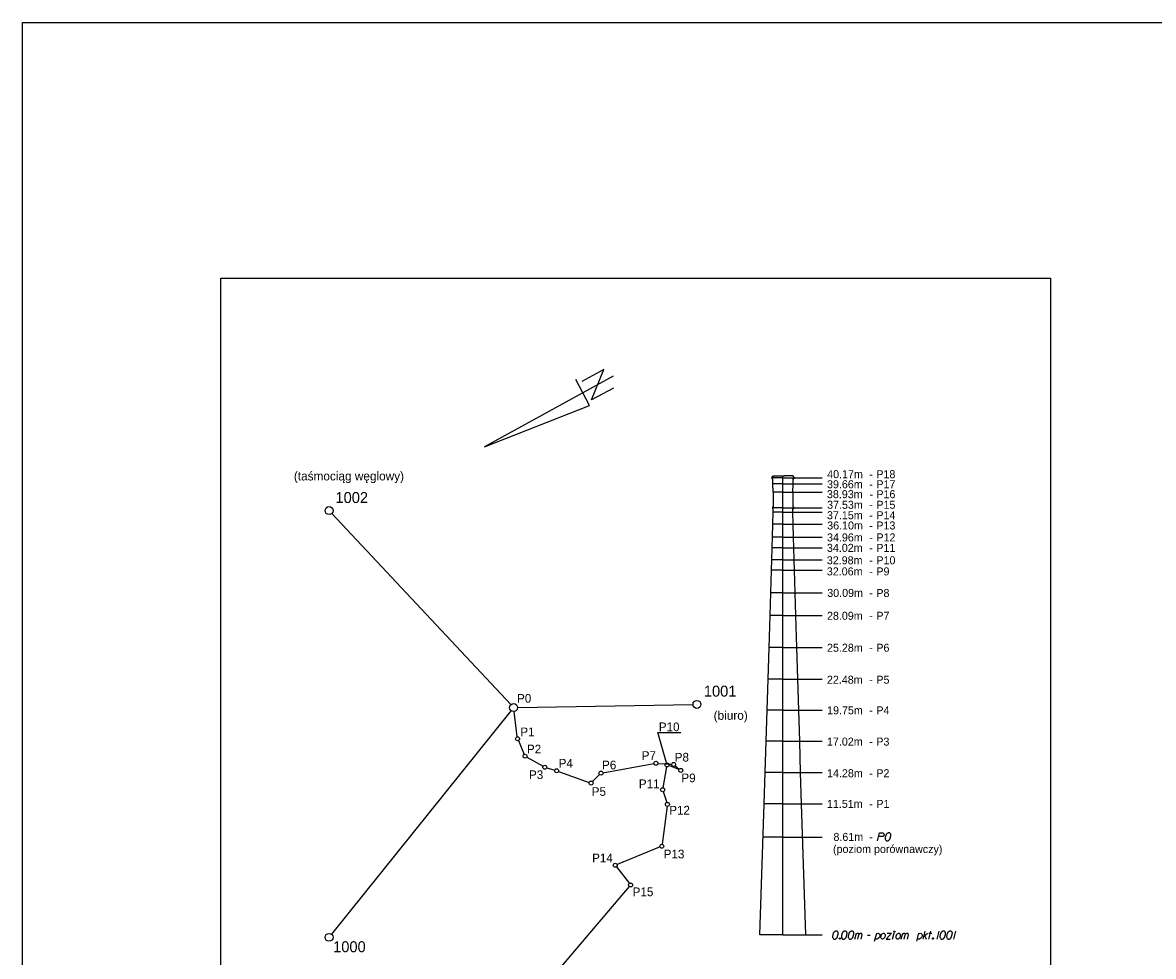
# Model space of a CAD drawing. Extents: x 138 to 6653, y -177 to 1520.
# Drawn here: x 137.94 to 166.54, y 15.03 to 38.66 of the extents above; entities that cross this region are included whole.
import ezdxf

# ---------------------------------------------------------------- set-up
doc = ezdxf.new("R2010")
doc.units = 0
for name, color, linetype in [('15 listopad 2008', 7, 'Continuous'), ('Opisy', 7, 'Continuous'), ('Ramka do drukowania', 7, 'Continuous'), ('Standart wykresów', 7, 'Continuous'), ('Wykresy 15 listopad 2008', 7, 'Continuous'), ('Wykresy 4 maj 2008', 7, 'Continuous')]:
    doc.layers.add(name, color=color, linetype=linetype)

msp = doc.modelspace()

# ---------------------------------------------------------------- linework, layer by layer
at = {"layer": '15 listopad 2008'}
msp.add_lwpolyline([(137.936, 38.661), (264.389, 38.661), (264.389, -75.347), (137.936, -75.347)], close=True, dxfattribs=at)
msp.add_lwpolyline([(154.222, 19.928), (154.003, 20.696), (154.583, 20.696)], dxfattribs=at)
at = {"layer": 'Opisy'}
for p, q in [((156.912, 27.19), (156.912, 27.165)), ((156.912, 27.19), (157.21, 27.19)), ((157.169, 15.575), (157.169, 27.19)), ((157.427, 27.19), (157.21, 27.19)), ((157.427, 27.19), (157.427, 27.165)), ((156.89, 27.165), (156.89, 27.141)), ((156.912, 27.165), (156.89, 27.165)), ((157.169, 27.141), (156.89, 27.141)), ((156.89, 27.141), (156.89, 27.116)), ((156.912, 27.116), (156.89, 27.116)), ((156.912, 26.993), (156.912, 27.116)), ((157.169, 26.993), (156.912, 26.993)), ((156.92, 26.783), (156.912, 26.993)), ((157.169, 27.141), (158.158, 27.141)), ((157.169, 26.993), (158.158, 26.993)), ((157.418, 26.783), (157.427, 26.993)), ((157.427, 27.165), (157.449, 27.165)), ((157.427, 27.116), (157.449, 27.116)), ((157.427, 26.993), (157.427, 27.116)), ((157.449, 27.165), (157.449, 27.141)), ((157.449, 27.141), (157.449, 27.116)), ((157.169, 26.783), (156.92, 26.783)), ((156.92, 26.783), (156.92, 26.405)), ((157.169, 26.783), (158.158, 26.783)), ((157.418, 26.783), (157.418, 26.405)), ((156.903, 26.405), (156.903, 26.379)), ((156.903, 26.405), (156.92, 26.405)), ((157.169, 26.379), (156.903, 26.379)), ((156.903, 26.379), (156.903, 26.354)), ((156.923, 26.354), (156.903, 26.354)), ((156.92, 26.271), (156.923, 26.354)), ((157.169, 26.379), (158.158, 26.379)), ((157.418, 26.271), (157.416, 26.354)), ((157.416, 26.354), (157.436, 26.354)), ((157.436, 26.405), (157.418, 26.405)), ((157.436, 26.405), (157.436, 26.379)), ((157.436, 26.379), (157.436, 26.354)), ((156.912, 25.967), (156.92, 26.271)), ((157.169, 26.271), (156.92, 26.271)), ((157.169, 26.271), (158.158, 26.271)), ((157.427, 25.967), (157.418, 26.271)), ((156.903, 25.638), (156.912, 25.967)), ((157.169, 25.967), (156.912, 25.967)), ((157.169, 25.967), (158.158, 25.967)), ((157.436, 25.638), (157.427, 25.967)), ((156.895, 25.368), (156.903, 25.638)), ((157.169, 25.638), (156.903, 25.638)), ((157.169, 25.638), (158.158, 25.638)), ((157.444, 25.368), (157.436, 25.638)), ((156.887, 25.069), (156.895, 25.368)), ((157.169, 25.368), (156.895, 25.368)), ((157.169, 25.368), (158.158, 25.368)), ((157.452, 25.069), (157.444, 25.368)), ((156.877, 24.804), (156.887, 25.069)), ((157.169, 25.069), (156.887, 25.069)), ((157.169, 25.069), (158.158, 25.069)), ((157.462, 24.804), (157.452, 25.069)), ((156.861, 24.236), (156.877, 24.804)), ((157.169, 24.804), (156.877, 24.804)), ((157.169, 24.804), (158.158, 24.804)), ((157.477, 24.236), (157.462, 24.804)), ((156.844, 23.662), (156.861, 24.236)), ((157.169, 24.236), (156.861, 24.236)), ((157.169, 24.236), (158.158, 24.236)), ((157.495, 23.662), (157.477, 24.236)), ((156.821, 22.851), (156.844, 23.662)), ((157.169, 23.662), (156.844, 23.662)), ((157.169, 23.662), (158.158, 23.662)), ((157.518, 22.851), (157.495, 23.662)), ((156.795, 22.047), (156.821, 22.851)), ((157.169, 22.851), (156.821, 22.851)), ((157.169, 22.851), (158.158, 22.851)), ((157.544, 22.047), (157.518, 22.851)), ((156.771, 21.261), (156.795, 22.047)), ((157.169, 22.047), (156.795, 22.047)), ((157.169, 22.047), (158.158, 22.047)), ((157.568, 21.261), (157.544, 22.047)), ((156.746, 20.476), (156.771, 21.261)), ((157.169, 21.261), (156.771, 21.261)), ((157.169, 21.261), (158.158, 21.261)), ((157.593, 20.476), (157.568, 21.261)), ((156.722, 19.685), (156.746, 20.476)), ((157.169, 20.476), (156.746, 20.476)), ((157.169, 20.476), (158.158, 20.476)), ((157.617, 19.685), (157.593, 20.476)), ((156.696, 18.889), (156.722, 19.685)), ((157.169, 19.685), (156.722, 19.685)), ((157.169, 19.685), (158.158, 19.685)), ((157.643, 18.889), (157.617, 19.685)), ((156.587, 15.575), (156.696, 18.889)), ((157.169, 18.889), (156.696, 18.889)), ((157.169, 18.889), (158.158, 18.889)), ((157.751, 15.575), (157.643, 18.889)), ((157.169, 18.053), (156.669, 18.053)), ((157.169, 18.053), (158.158, 18.053)), ((157.169, 15.575), (156.587, 15.575)), ((157.169, 15.575), (158.158, 15.575))]:
    msp.add_line(p, q, dxfattribs=at)
for points in [[(159.562, 17.955), (159.616, 18.158), (159.685, 18.158), (159.694, 18.156), (159.699, 18.155), (159.708, 18.15), (159.715, 18.145), (159.72, 18.139), (159.724, 18.131), (159.728, 18.119), (159.729, 18.11), (159.728, 18.102), (159.726, 18.096), (159.723, 18.089), (159.72, 18.084), (159.715, 18.078), (159.708, 18.073), (159.704, 18.07), (159.696, 18.067), (159.688, 18.065), (159.592, 18.065)], [(159.852, 18.158), (159.849, 18.158), (159.839, 18.156), (159.833, 18.155), (159.828, 18.153), (159.82, 18.15), (159.81, 18.145), (159.802, 18.14), (159.795, 18.134), (159.79, 18.127), (159.785, 18.119), (159.78, 18.111), (159.775, 18.102), (159.772, 18.096), (159.769, 18.086), (159.764, 18.07), (159.759, 18.046), (159.756, 18.027), (159.756, 18.009), (159.758, 17.997), (159.764, 17.982), (159.769, 17.974), (159.777, 17.965), (159.787, 17.959), (159.791, 17.957), (159.801, 17.955), (159.809, 17.955), (159.822, 17.957), (159.833, 17.96), (159.841, 17.965), (159.852, 17.973), (159.857, 17.978), (159.863, 17.984), (159.868, 17.99), (159.871, 17.995), (159.874, 18.003), (159.876, 18.006), (159.879, 18.014), (159.882, 18.024), (159.885, 18.033), (159.887, 18.04), (159.889, 18.045), (159.89, 18.051), (159.893, 18.065), (159.895, 18.073), (159.897, 18.081), (159.898, 18.092), (159.9, 18.107), (159.9, 18.111), (159.898, 18.118), (159.897, 18.124), (159.892, 18.134), (159.887, 18.14), (159.882, 18.145), (159.876, 18.15), (159.869, 18.153), (159.865, 18.155), (159.86, 18.156), (159.852, 18.158)], [(158.521, 15.673), (158.518, 15.673), (158.508, 15.672), (158.502, 15.67), (158.497, 15.668), (158.489, 15.665), (158.479, 15.66), (158.471, 15.656), (158.463, 15.649), (158.459, 15.643), (158.454, 15.635), (158.449, 15.627), (158.444, 15.617), (158.441, 15.611), (158.438, 15.601), (158.433, 15.586), (158.428, 15.562), (158.425, 15.543), (158.425, 15.525), (158.427, 15.512), (158.433, 15.498), (158.438, 15.49), (158.446, 15.48), (158.455, 15.474), (158.46, 15.472), (158.47, 15.471), (158.478, 15.471), (158.491, 15.472), (158.502, 15.476), (158.51, 15.48), (158.521, 15.488), (158.526, 15.493), (158.532, 15.499), (158.537, 15.506), (158.54, 15.511), (158.543, 15.519), (158.545, 15.522), (158.548, 15.53), (158.551, 15.539), (158.554, 15.549), (158.556, 15.555), (158.557, 15.56), (158.559, 15.566), (158.562, 15.581), (158.564, 15.589), (158.565, 15.597), (158.567, 15.608), (158.569, 15.622), (158.569, 15.627), (158.567, 15.633), (158.565, 15.64), (158.561, 15.649), (158.556, 15.656), (158.551, 15.66), (158.545, 15.665), (158.538, 15.668), (158.534, 15.67), (158.529, 15.672), (158.521, 15.673)], [(158.605, 15.498), (158.613, 15.498), (158.618, 15.495), (158.623, 15.488), (158.623, 15.48), (158.618, 15.474), (158.613, 15.471), (158.605, 15.471), (158.6, 15.474), (158.596, 15.48), (158.596, 15.488), (158.6, 15.495), (158.605, 15.498)], [(158.745, 15.673), (158.742, 15.673), (158.733, 15.672), (158.726, 15.67), (158.722, 15.668), (158.714, 15.665), (158.704, 15.66), (158.696, 15.656), (158.688, 15.649), (158.683, 15.643), (158.679, 15.635), (158.674, 15.627), (158.669, 15.617), (158.666, 15.611), (158.663, 15.601), (158.658, 15.586), (158.653, 15.562), (158.65, 15.543), (158.65, 15.525), (158.651, 15.512), (158.658, 15.498), (158.663, 15.49), (158.671, 15.48), (158.68, 15.474), (158.685, 15.472), (158.694, 15.471), (158.702, 15.471), (158.715, 15.472), (158.726, 15.476), (158.734, 15.48), (158.745, 15.488), (158.75, 15.493), (158.757, 15.499), (158.761, 15.506), (158.765, 15.511), (158.768, 15.519), (158.769, 15.522), (158.773, 15.53), (158.776, 15.539), (158.779, 15.549), (158.781, 15.555), (158.782, 15.56), (158.784, 15.566), (158.787, 15.581), (158.789, 15.589), (158.79, 15.597), (158.792, 15.608), (158.793, 15.622), (158.793, 15.627), (158.792, 15.633), (158.79, 15.64), (158.785, 15.649), (158.781, 15.656), (158.776, 15.66), (158.769, 15.665), (158.763, 15.668), (158.758, 15.67), (158.753, 15.672), (158.745, 15.673)], [(158.916, 15.673), (158.913, 15.673), (158.903, 15.672), (158.897, 15.67), (158.892, 15.668), (158.884, 15.665), (158.875, 15.66), (158.867, 15.656), (158.859, 15.649), (158.854, 15.643), (158.849, 15.635), (158.844, 15.627), (158.839, 15.617), (158.836, 15.611), (158.833, 15.601), (158.828, 15.586), (158.824, 15.562), (158.82, 15.543), (158.82, 15.525), (158.822, 15.512), (158.828, 15.498), (158.833, 15.49), (158.841, 15.48), (158.851, 15.474), (158.855, 15.472), (158.865, 15.471), (158.873, 15.471), (158.886, 15.472), (158.897, 15.476), (158.905, 15.48), (158.916, 15.488), (158.921, 15.493), (158.927, 15.499), (158.932, 15.506), (158.935, 15.511), (158.938, 15.519), (158.94, 15.522), (158.943, 15.53), (158.946, 15.539), (158.949, 15.549), (158.951, 15.555), (158.953, 15.56), (158.954, 15.566), (158.957, 15.581), (158.959, 15.589), (158.961, 15.597), (158.962, 15.608), (158.964, 15.622), (158.964, 15.627), (158.962, 15.633), (158.961, 15.64), (158.956, 15.649), (158.951, 15.656), (158.946, 15.66), (158.94, 15.665), (158.934, 15.668), (158.929, 15.67), (158.924, 15.672), (158.916, 15.673)], [(158.991, 15.471), (159.028, 15.616)], [(159.018, 15.578), (159.026, 15.595), (159.034, 15.605), (159.043, 15.611), (159.053, 15.616), (159.059, 15.619), (159.069, 15.619), (159.072, 15.617), (159.079, 15.611), (159.085, 15.603), (159.09, 15.589), (159.091, 15.581), (159.099, 15.595), (159.109, 15.605), (159.118, 15.611), (159.128, 15.616), (159.136, 15.619), (159.144, 15.619), (159.15, 15.617), (159.155, 15.611), (159.16, 15.603), (159.165, 15.589), (159.166, 15.581), (159.139, 15.471)], [(159.064, 15.471), (159.091, 15.581)], [(159.31, 15.573), (159.378, 15.573)], [(159.487, 15.418), (159.541, 15.617)], [(159.536, 15.6), (159.552, 15.613), (159.576, 15.617), (159.595, 15.614), (159.608, 15.605), (159.617, 15.592), (159.624, 15.574), (159.625, 15.558), (159.622, 15.544), (159.617, 15.527), (159.605, 15.507), (159.589, 15.49), (159.565, 15.474), (159.544, 15.471), (159.525, 15.472), (159.504, 15.484)], [(159.715, 15.617), (159.726, 15.617), (159.738, 15.611), (159.751, 15.594), (159.753, 15.586), (159.754, 15.578), (159.754, 15.571), (159.754, 15.547), (159.75, 15.531), (159.742, 15.512), (159.732, 15.496), (159.716, 15.482), (159.702, 15.471), (159.678, 15.471), (159.668, 15.474), (159.659, 15.482), (159.654, 15.49), (159.648, 15.509), (159.648, 15.538), (159.651, 15.547), (159.657, 15.568), (159.664, 15.579), (159.667, 15.586), (159.683, 15.603), (159.699, 15.613), (159.715, 15.617)], [(159.81, 15.621), (159.914, 15.621), (159.782, 15.471), (159.883, 15.471)], [(159.941, 15.471), (159.982, 15.625)], [(159.985, 15.673), (159.993, 15.673), (159.998, 15.67), (160.003, 15.664), (160.003, 15.656), (159.998, 15.649), (159.993, 15.646), (159.985, 15.646), (159.981, 15.649), (159.976, 15.656), (159.976, 15.664), (159.981, 15.67), (159.985, 15.673)], [(160.097, 15.617), (160.108, 15.617), (160.121, 15.611), (160.134, 15.594), (160.135, 15.586), (160.137, 15.578), (160.137, 15.571), (160.137, 15.547), (160.132, 15.531), (160.124, 15.512), (160.115, 15.496), (160.099, 15.482), (160.084, 15.471), (160.06, 15.471), (160.051, 15.474), (160.041, 15.482), (160.036, 15.49), (160.03, 15.509), (160.03, 15.538), (160.033, 15.547), (160.04, 15.568), (160.046, 15.579), (160.049, 15.586), (160.065, 15.603), (160.081, 15.613), (160.097, 15.617)], [(160.164, 15.471), (160.201, 15.616)], [(160.191, 15.578), (160.199, 15.595), (160.207, 15.605), (160.217, 15.611), (160.226, 15.616), (160.233, 15.619), (160.242, 15.619), (160.245, 15.617), (160.252, 15.611), (160.258, 15.603), (160.263, 15.589), (160.264, 15.581), (160.272, 15.595), (160.282, 15.605), (160.291, 15.611), (160.301, 15.616), (160.309, 15.619), (160.317, 15.619), (160.323, 15.617), (160.328, 15.611), (160.333, 15.603), (160.338, 15.589), (160.339, 15.581), (160.312, 15.471)], [(160.237, 15.471), (160.264, 15.581)], [(160.554, 15.418), (160.609, 15.617)], [(160.604, 15.6), (160.62, 15.613), (160.644, 15.617), (160.663, 15.614), (160.676, 15.605), (160.685, 15.592), (160.691, 15.574), (160.693, 15.558), (160.69, 15.544), (160.685, 15.527), (160.672, 15.507), (160.656, 15.49), (160.633, 15.474), (160.612, 15.471), (160.593, 15.472), (160.572, 15.484)], [(160.715, 15.471), (160.77, 15.673)], [(160.735, 15.543), (160.83, 15.622)], [(160.754, 15.558), (160.795, 15.471)], [(160.857, 15.471), (160.91, 15.673)], [(160.857, 15.617), (160.934, 15.617)], [(160.961, 15.498), (160.969, 15.498), (160.974, 15.495), (160.978, 15.488), (160.978, 15.48), (160.974, 15.474), (160.969, 15.471), (160.961, 15.471), (160.956, 15.474), (160.951, 15.48), (160.951, 15.488), (160.956, 15.495), (160.961, 15.498)], [(161.114, 15.673), (161.06, 15.471)], [(161.236, 15.673), (161.233, 15.673), (161.224, 15.672), (161.217, 15.67), (161.213, 15.668), (161.205, 15.665), (161.195, 15.66), (161.187, 15.656), (161.179, 15.649), (161.174, 15.643), (161.17, 15.635), (161.165, 15.627), (161.16, 15.617), (161.157, 15.611), (161.154, 15.601), (161.149, 15.586), (161.144, 15.562), (161.141, 15.543), (161.141, 15.525), (161.142, 15.512), (161.149, 15.498), (161.154, 15.49), (161.162, 15.48), (161.171, 15.474), (161.176, 15.472), (161.185, 15.471), (161.193, 15.471), (161.206, 15.472), (161.217, 15.476), (161.225, 15.48), (161.236, 15.488), (161.241, 15.493), (161.248, 15.499), (161.252, 15.506), (161.256, 15.511), (161.259, 15.519), (161.26, 15.522), (161.264, 15.53), (161.267, 15.539), (161.27, 15.549), (161.272, 15.555), (161.273, 15.56), (161.275, 15.566), (161.278, 15.581), (161.279, 15.589), (161.281, 15.597), (161.283, 15.608), (161.284, 15.622), (161.284, 15.627), (161.283, 15.633), (161.281, 15.64), (161.276, 15.649), (161.272, 15.656), (161.267, 15.66), (161.26, 15.665), (161.254, 15.668), (161.249, 15.67), (161.244, 15.672), (161.236, 15.673)], [(161.407, 15.673), (161.404, 15.673), (161.394, 15.672), (161.388, 15.67), (161.383, 15.668), (161.375, 15.665), (161.366, 15.66), (161.358, 15.656), (161.35, 15.649), (161.345, 15.643), (161.34, 15.635), (161.335, 15.627), (161.33, 15.617), (161.327, 15.611), (161.324, 15.601), (161.319, 15.586), (161.315, 15.562), (161.311, 15.543), (161.311, 15.525), (161.313, 15.512), (161.319, 15.498), (161.324, 15.49), (161.332, 15.48), (161.342, 15.474), (161.346, 15.472), (161.356, 15.471), (161.364, 15.471), (161.377, 15.472), (161.388, 15.476), (161.396, 15.48), (161.407, 15.488), (161.412, 15.493), (161.418, 15.499), (161.423, 15.506), (161.426, 15.511), (161.429, 15.519), (161.431, 15.522), (161.434, 15.53), (161.437, 15.539), (161.44, 15.549), (161.442, 15.555), (161.444, 15.56), (161.445, 15.566), (161.448, 15.581), (161.45, 15.589), (161.452, 15.597), (161.453, 15.608), (161.455, 15.622), (161.455, 15.627), (161.453, 15.633), (161.452, 15.64), (161.447, 15.649), (161.442, 15.656), (161.437, 15.66), (161.431, 15.665), (161.424, 15.668), (161.42, 15.67), (161.415, 15.672), (161.407, 15.673)], [(161.536, 15.673), (161.482, 15.471)]]:
    msp.add_lwpolyline(points, dxfattribs=at)
at = {"layer": 'Ramka do drukowania'}
for p, q in [((142.949, 2.492), (142.949, 32.192)), ((142.949, 32.192), (163.949, 32.192)), ((163.949, 2.492), (163.949, 32.192))]:
    msp.add_line(p, q, dxfattribs=at)
at = {"layer": 'Standart wykresów'}
for p, q in [((152.638, 29.879), (152.081, 29.582)), ((152.328, 29.119), (152.638, 29.879)), ((152.877, 29.711), (149.622, 27.93)), ((152.277, 28.974), (151.929, 29.632)), ((152.885, 29.415), (152.328, 29.119)), ((149.622, 27.93), (152.277, 28.974)), ((145.688, 26.313), (145.688, 26.313)), ((150.288, 21.402), (145.757, 26.24)), ((150.293, 21.251), (145.751, 15.593)), ((150.456, 21.331), (154.895, 21.407)), ((154.995, 21.408), (154.995, 21.408)), ((145.688, 15.515), (145.688, 15.515))]:
    msp.add_line(p, q, dxfattribs=at)
for centre in [(145.688, 26.313), (154.995, 21.408), (145.688, 15.515)]:
    msp.add_circle(centre, 0.1, dxfattribs=at)
at = {"layer": 'Wykresy 15 listopad 2008'}
for p, q in [((150.45, 20.589), (150.368, 21.23)), ((150.476, 20.494), (150.626, 20.145)), ((150.69, 20.075), (151.102, 19.844)), ((151.194, 19.805), (151.398, 19.744)), ((152.615, 19.678), (153.907, 19.911)), ((154.006, 19.916), (154.192, 19.904)), ((154.227, 19.83), (154.135, 19.299)), ((154.192, 19.904), (154.282, 19.898)), ((154.282, 19.898), (154.356, 19.893)), ((154.539, 19.758), (154.282, 19.861)), ((154.444, 19.857), (154.547, 19.771)), ((151.493, 19.713), (152.269, 19.436)), ((152.351, 19.455), (152.531, 19.634)), ((154.141, 19.202), (154.23, 18.927)), ((154.239, 18.83), (154.112, 17.869)), ((154.06, 17.801), (152.972, 17.358)), ((152.957, 17.3), (153.285, 16.879)), ((153.283, 16.801), (150.668, 13.737))]:
    msp.add_line(p, q, dxfattribs=at)
for centre, radius in [((150.356, 21.329), 0.1), ((150.456, 20.539), 0.05), ((150.646, 20.099), 0.05), ((151.146, 19.819), 0.05), ((151.446, 19.729), 0.05), ((153.956, 19.919), 0.05), ((154.236, 19.879), 0.05), ((154.406, 19.889), 0.05), ((154.586, 19.739), 0.05), ((152.316, 19.419), 0.05), ((152.566, 19.669), 0.05), ((154.126, 19.249), 0.05), ((154.246, 18.879), 0.05), ((154.106, 17.819), 0.05), ((152.926, 17.339), 0.05), ((153.316, 16.839), 0.05)]:
    msp.add_circle(centre, radius, dxfattribs=at)
at = {"layer": 'Wykresy 4 maj 2008'}
msp.add_circle((150.356, 21.329), 0.1, dxfattribs=at)

# ---------------------------------------------------------------- texts
at = {"layer": 'Opisy'}
for s, height, p in [('40.17m', 0.2024, (158.289, 27.133)), ('-', 0.202, (159.353, 27.133)), ('P18', 0.2024, (159.532, 27.133)), ('39.66m', 0.2024, (158.285, 26.878)), ('-', 0.202, (159.355, 26.878)), ('P17', 0.2024, (159.533, 26.878)), ('38.93m', 0.2024, (158.283, 26.627)), ('-', 0.202, (159.358, 26.627)), ('P16', 0.2024, (159.533, 26.627)), ('37.53m', 0.2024, (158.287, 26.359)), ('-', 0.202, (159.353, 26.359)), ('P15', 0.2024, (159.533, 26.359)), ('37.15m', 0.2024, (158.284, 26.095)), ('36.10m', 0.2024, (158.289, 25.835)), ('-', 0.202, (159.353, 26.095)), ('P14', 0.2024, (159.533, 26.095)), ('P13', 0.2024, (159.532, 25.835)), ('-', 0.202, (159.355, 25.835)), ('34.02m', 0.2024, (158.283, 25.269)), ('34.96m', 0.2024, (158.285, 25.533)), ('-', 0.202, (159.355, 25.533)), ('P11', 0.2024, (159.532, 25.269)), ('P12', 0.2024, (159.534, 25.533)), ('-', 0.202, (159.355, 25.269)), ('32.98m', 0.2024, (158.28, 24.954)), ('-', 0.202, (159.355, 24.954)), ('P10', 0.2024, (159.533, 24.954)), ('32.06m', 0.2024, (158.28, 24.673)), ('-', 0.202, (159.355, 24.673)), ('P9', 0.2024, (159.533, 24.673)), ('30.09m', 0.2024, (158.291, 24.129)), ('P8', 0.2024, (159.533, 24.126)), ('-', 0.202, (159.355, 24.129)), ('28.09m', 0.2024, (158.284, 23.55)), ('P7', 0.2024, (159.532, 23.55)), ('-', 0.202, (159.355, 23.55)), ('25.28m', 0.2024, (158.285, 22.741)), ('P6', 0.2024, (159.532, 22.741)), ('-', 0.202, (159.353, 22.741)), ('22.48m', 0.2024, (158.283, 21.932)), ('P5', 0.2024, (159.533, 21.932)), ('-', 0.202, (159.353, 21.932)), ('19.75m', 0.2024, (158.287, 21.158)), ('-', 0.202, (159.353, 21.158)), ('P4', 0.2024, (159.533, 21.158)), ('17.02m', 0.2024, (158.284, 20.366)), ('-', 0.202, (159.353, 20.366)), ('P3', 0.2024, (159.532, 20.366)), ('14.28m', 0.2024, (158.286, 19.566)), ('P2', 0.2024, (159.532, 19.566)), ('-', 0.202, (159.354, 19.566)), ('11.51m', 0.2024, (158.283, 18.791)), ('-', 0.202, (159.353, 18.791)), ('P1', 0.2024, (159.533, 18.791)), ('8.61m', 0.2024, (158.447, 17.955)), ('-', 0.202, (159.353, 17.955)), ('(poziom porównawczy)', 0.2024, (158.436, 17.648))]:
    msp.add_text(s, height=height, dxfattribs=at).set_placement(p)
at = {"layer": 'Standart wykresów'}
for s, height, p in [('(taśmociąg węglowy)', 0.22315, (144.798, 27.076)), ('1002', 0.2771, (145.85, 26.505)), ('1001', 0.2771, (155.169, 21.605)), ('(biuro)', 0.2231, (155.417, 21.019)), ('1000', 0.2771, (145.791, 15.138))]:
    msp.add_text(s, height=height, dxfattribs=at).set_placement(p)
at = {"layer": 'Wykresy 4 maj 2008'}
for s, p in [('P0', (150.444, 21.451)), ('P10', (154.03, 20.731)), ('P1', (150.527, 20.604)), ('P2', (150.694, 20.169)), ('P4', (151.497, 19.81)), ('P7', (153.598, 20.004)), ('P8', (154.432, 19.962)), ('P3', (150.747, 19.52)), ('P6', (152.594, 19.766)), ('P11', (153.525, 19.289)), ('P9', (154.601, 19.439)), ('P5', (152.334, 19.094)), ('P12', (154.293, 18.622)), ('P13', (154.153, 17.512)), ('P14', (152.343, 17.413)), ('P15', (153.369, 16.556))]:
    msp.add_text(s, height=0.22, dxfattribs=at).set_placement(p)

doc.saveas('drawing.dxf')
